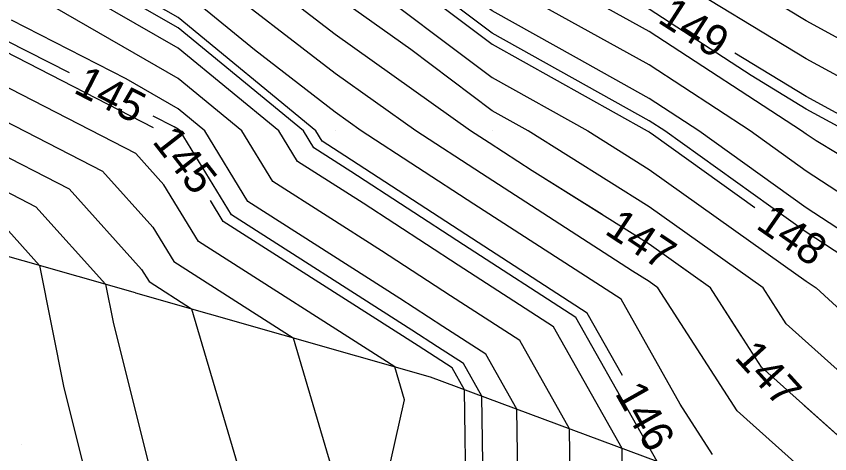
# Model space of a CAD drawing. Extents: x 2354170 to 2357230, y 866100 to 868290.
# Drawn here: x 2355899.7 to 2355951.5, y 866999.4 to 867027.3 of the extents above; entities that cross this region are included whole.
import ezdxf

# ---------------------------------------------------------------- set-up
doc = ezdxf.new("R2010")
doc.units = 0
for name, color, linetype in [('Default', 7, 'Continuous'), ('DTM Contours Major', 7, 'Continuous'), ('DTM Contours Major Text', 7, 'Continuous'), ('DTM Contours Minor', 7, 'Continuous'), ('DTM Contours Minor Text', 7, 'Continuous'), ('Exist DTM QL2 LIDAR Elevation Point', 7, 'Continuous'), ('PH Exist DTM Breakline', 7, 'Continuous')]:
    doc.layers.add(name, color=color, linetype=linetype)

msp = doc.modelspace()

# ---------------------------------------------------------------- linework, layer by layer
at = {"layer": 'Default'}
for points in [[(2355908.419, 867020.199), (2355898.965, 867025.054), (2355893.252, 867030.011), (2355889.982, 867032.094), (2355884.895, 867035.098), (2355878.903, 867038.478), (2355876.362, 867040.011), (2355872.151, 867042.181), (2355869.982, 867043.623), (2355861.052, 867050.011), (2355860.395, 867050.425), (2355859.981, 867050.639), (2355854.106, 867054.136), (2355849.981, 867056.827), (2355848.096, 867058.126), (2355844.829, 867060.011), (2355839.981, 867062.633), (2355834.093, 867065.9), (2355829.981, 867068.29), (2355828.912, 867068.943), (2355827.625, 867070.011), (2355823.667, 867072.836)], [(2355936.979, 867014.672), (2355932.529, 867017.464), (2355929.786, 867019.235), (2355928.596, 867020.011), (2355919.982, 867026.142), (2355914.97, 867030.011), (2355909.982, 867032.802), (2355903.902, 867036.091), (2355899.982, 867038.2), (2355897.072, 867040.011), (2355889.982, 867043.911), (2355881.298, 867048.695), (2355879.982, 867049.416), (2355879.589, 867049.618), (2355878.997, 867050.011), (2355873.249, 867053.279), (2355869.982, 867055.282), (2355867.079, 867057.109), (2355861.482, 867060.011), (2355860.474, 867060.504), (2355859.981, 867060.756), (2355858.306, 867061.686), (2355851.183, 867065.786)], [(2355860.143, 867064.838), (2355863.232, 867063.262), (2355869.871, 867060.011), (2355869.944, 867059.973), (2355869.982, 867059.95), (2355876.143, 867056.172), (2355879.982, 867053.99), (2355887.608, 867050.011), (2355889.982, 867048.703), (2355892.888, 867047.105), (2355899.982, 867043.648), (2355906.62, 867040.011), (2355909.982, 867038.193), (2355914.11, 867035.883), (2355919.982, 867032.805), (2355924.026, 867030.011), (2355929.982, 867025.521), (2355939.86, 867020.011), (2355939.982, 867019.934), (2355940.249, 867019.744), (2355946.703, 867015.117)], [(2355938.28, 867004.426), (2355936.035, 867008.405), (2355928.311, 867013.394), (2355920.596, 867018.418), (2355919.153, 867019.339), (2355918.744, 867020.011), (2355909.982, 867027.213), (2355905.123, 867030.011), (2355899.982, 867032.778), (2355892.656, 867037.337), (2355889.982, 867039.041), (2355888.339, 867040.011), (2355879.982, 867044.586), (2355876.401, 867046.431), (2355871.012, 867050.011), (2355870.355, 867050.385), (2355869.982, 867050.614), (2355864.214, 867054.244), (2355859.981, 867056.439), (2355857.742, 867057.772), (2355855.541, 867059.208)], [(2355956.564, 867023.429), (2355949.982, 867027.008), (2355945.044, 867030.011), (2355939.982, 867032.723), (2355933.406, 867036.587), (2355929.982, 867038.547), (2355927.73, 867040.011), (2355919.982, 867044.018), (2355912.484, 867047.51), (2355909.982, 867048.684), (2355907.644, 867050.011), (2355899.982, 867053.819), (2355892.788, 867057.205)], [(2355958.422, 867020.011), (2355949.982, 867024.599), (2355941.083, 867030.011), (2355939.982, 867030.601), (2355938.552, 867031.441), (2355929.982, 867036.347), (2355924.345, 867040.011), (2355919.982, 867042.268), (2355915.76, 867044.234), (2355909.982, 867046.945), (2355904.583, 867050.011), (2355899.982, 867052.298), (2355895.662, 867054.331)], [(2355957.786, 867010.011), (2355949.982, 867015.107), (2355943.142, 867020.011), (2355939.982, 867022.074), (2355935.347, 867024.646), (2355929.982, 867027.639), (2355926.835, 867030.011), (2355919.982, 867034.747), (2355910.03, 867039.963), (2355909.982, 867039.99), (2355909.943, 867040.011), (2355899.982, 867045.467), (2355890.659, 867050.011)], [(2355957.369, 867012.624), (2355949.982, 867017.448), (2355946.408, 867020.011), (2355939.982, 867024.207), (2355930.558, 867029.435), (2355929.982, 867029.756), (2355929.645, 867030.011), (2355919.982, 867036.689), (2355913.643, 867040.011), (2355909.982, 867041.729), (2355906.006, 867043.987), (2355899.982, 867047.287), (2355894.393, 867050.011)], [(2355959.983, 867013.72), (2355950.622, 867019.371), (2355949.982, 867019.789), (2355949.673, 867020.011), (2355939.982, 867026.339), (2355933.364, 867030.011), (2355929.982, 867031.947), (2355924.452, 867035.541), (2355919.982, 867038.63), (2355917.348, 867040.011), (2355909.982, 867043.468), (2355901.981, 867048.012), (2355899.982, 867049.107), (2355898.127, 867050.011)], [(2355957.638, 866999.722), (2355948.698, 867007.726), (2355947.228, 867010.011), (2355939.982, 867015.17), (2355932.267, 867020.011), (2355929.982, 867021.285), (2355924.806, 867025.187), (2355919.982, 867028.621), (2355918.181, 867030.011), (2355909.982, 867034.599), (2355899.989, 867040.004), (2355899.982, 867040.008), (2355899.977, 867040.011), (2355889.982, 867045.508)], [(2355896.438, 867043.555), (2355899.982, 867041.828), (2355903.298, 867040.011), (2355909.982, 867036.396), (2355918.19, 867031.803), (2355919.982, 867030.864), (2355921.216, 867030.011), (2355929.982, 867023.403), (2355936.064, 867020.011), (2355939.982, 867017.552), (2355948.52, 867011.473), (2355949.982, 867010.425), (2355950.616, 867010.011), (2355959.983, 867001.418)], [(2355944.015, 866999.399), (2355941.957, 867002.598), (2355938.187, 867009.28), (2355928.803, 867015.341), (2355921.632, 867020.011), (2355919.982, 867021.185), (2355914.835, 867025.158), (2355909.982, 867029.147), (2355908.482, 867030.011), (2355899.982, 867034.585), (2355891.264, 867040.011)], [(2355954.787, 866990.98), (2355949.442, 866998.713), (2355945.576, 867002.174), (2355940.536, 867010.011), (2355939.982, 867010.405), (2355938.923, 867011.07), (2355929.295, 867017.288), (2355925.114, 867020.011), (2355919.982, 867023.664), (2355911.759, 867030.011), (2355909.982, 867031.005), (2355907.816, 867032.177), (2355899.982, 867036.393), (2355894.168, 867040.011)], [(2355876.831, 867034.101), (2355886.079, 867028.884), (2355892.349, 867023.7), (2355897.73, 867019.032), (2355903.045, 867016.303), (2355907.651, 867011.183), (2355908.127, 867010.402), (2355910.828, 867008.677), (2355915.024, 866994.512), (2355914.014, 866990.01), (2355913.247, 866986.745), (2355909.982, 866981.167), (2355909.435, 866980.557), (2355909.469, 866980.01), (2355909.982, 866975), (2355910.47, 866970.01), (2355909.982, 866965.828), (2355909.306, 866960.686), (2355909.153, 866960.01), (2355906.951, 866953.969)], [(2355931.83, 866948.162), (2355932.795, 866950.01), (2355931.697, 866958.295), (2355932.491, 866960.01), (2355935.674, 866964.318), (2355935.681, 866970.01), (2355936.145, 866973.847), (2355939.476, 866980.01), (2355939.594, 866980.398), (2355938.321, 866995.017), (2355938.255, 866999.783), (2355933.884, 867007.53), (2355927.819, 867011.446), (2355921.762, 867015.391), (2355917.578, 867018.062), (2355916.39, 867020.011), (2355909.982, 867025.278), (2355901.765, 867030.011), (2355899.982, 867030.97), (2355897.442, 867032.551)], [(2355928.037, 866941.955), (2355929.086, 866950.01), (2355929.036, 866950.956), (2355927.94, 866960.01), (2355927.889, 866962.103), (2355929.982, 866965.109), (2355932.065, 866967.928), (2355932.067, 866970.01), (2355932.922, 866977.07), (2355934.511, 866980.01), (2355935.786, 866984.206), (2355935.017, 866993.034), (2355934.907, 867001.028), (2355931.732, 867006.654), (2355927.327, 867009.499), (2355922.928, 867012.364), (2355916.003, 867016.785), (2355914.037, 867020.011), (2355909.982, 867023.344), (2355902.122, 867027.871), (2355899.789, 867029.069), (2355898.703, 867030.011)], [(2355924.793, 866945.199), (2355925.419, 866950.01), (2355925.167, 866954.825), (2355924.539, 866960.01), (2355924.404, 866965.589), (2355927.481, 866970.01), (2355928.063, 866971.929), (2355929.512, 866980.01), (2355929.63, 866980.362), (2355929.982, 866981.445), (2355931.979, 866988.014), (2355931.714, 866991.05), (2355931.559, 867002.273), (2355929.58, 867005.779), (2355926.835, 867007.552), (2355924.094, 867009.337), (2355914.427, 867015.509), (2355911.684, 867020.011), (2355909.982, 867021.41), (2355906.683, 867023.309), (2355899.377, 867027.062)], [(2355985.77, 866955.321), (2355986.925, 866957.527), (2355987.9, 866959.525), (2355993.322, 866969.358), (2355994.05, 866970.842), (2355994.527, 866972.048), (2355995.629, 866977.254), (2355995.885, 866977.978), (2355996.081, 866978.563), (2355997.018, 866987.726), (2355994.935, 866993.251), (2355989.772, 866996.963), (2355982.724, 867000.705), (2355979.983, 867001.884), (2355972.136, 867010.011), (2355969.983, 867011.639), (2355966.999, 867012.994), (2355959.983, 867016.395), (2355953.992, 867020.011), (2355949.982, 867022.191), (2355945.427, 867024.961)], [(2355913.5, 866946.492), (2355916.451, 866950.01), (2355917.755, 866952.237), (2355917.305, 866960.01), (2355917.098, 866967.126), (2355917.434, 866970.01), (2355917.158, 866972.834), (2355918.93, 866980.01), (2355919.318, 866980.674), (2355919.982, 866983.499), (2355921.617, 866988.375), (2355922.149, 866990.01), (2355923.25, 866997.758), (2355924.399, 867002.882), (2355923.78, 867004.973), (2355911.277, 867012.955), (2355909.074, 867016.571), (2355907.279, 867018.566), (2355898.554, 867023.047)], [(2355898.142, 867021.039), (2355905.162, 867017.434), (2355908.362, 867013.877), (2355909.702, 867011.678), (2355917.304, 867006.825), (2355919.712, 866998.697), (2355917.763, 866990.01), (2355916.283, 866983.71), (2355914.117, 866980.01), (2355913.299, 866976.694), (2355913.952, 866970.01), (2355913.156, 866963.184), (2355913.248, 866960.01), (2355913.449, 866956.543), (2355909.982, 866950.619), (2355909.819, 866950.173), (2355909.61, 866950.01), (2355906.362, 866943.63)], [(2355897.318, 867017.025), (2355900.927, 867015.171), (2355905.367, 867010.236), (2355905.851, 867007.823), (2355909.589, 866992.851), (2355910.337, 866990.327), (2355910.266, 866990.01), (2355910.212, 866989.781), (2355909.982, 866989.388), (2355905.546, 866984.446), (2355905.824, 866980.01), (2355906.49, 866973.502), (2355906.609, 866970.01), (2355905.839, 866964.153), (2355904.901, 866960.01), (2355903.587, 866956.405), (2355899.982, 866953.599), (2355898.222, 866951.769)], [(2355907.71, 866930.095), (2355909.982, 866931.618), (2355916.211, 866940.01), (2355917.211, 866942.781), (2355919.982, 866946.083), (2355921.548, 866948.444), (2355921.752, 866950.01), (2355921.298, 866958.694), (2355921.138, 866960.01), (2355920.918, 866969.075), (2355921.569, 866970.01), (2355923.527, 866976.466), (2355924.162, 866980.01), (2355925.624, 866984.369), (2355927.457, 866990.01), (2355928.314, 866996.042), (2355928.211, 867003.518), (2355927.429, 867004.904), (2355926.344, 867005.605), (2355925.26, 867006.31), (2355912.852, 867014.232), (2355912.033, 867015.576)], [(2355898.81, 867014.04), (2355901.152, 867011.437), (2355902.713, 867003.647), (2355904.832, 866995.16), (2355903.161, 866990.01), (2355901.657, 866988.335), (2355902.179, 866980.01), (2355902.429, 866977.563), (2355902.686, 866970.01), (2355902.372, 866967.62), (2355900.649, 866960.01), (2355900.471, 866959.521), (2355899.982, 866959.14), (2355895.506, 866954.486)], [(2355942.368, 866927.411), (2355944.357, 866930.04), (2355951.695, 866938.012), (2355959.973, 866949.892), (2355960.039, 866949.982), (2355959.983, 866950.274), (2355956.301, 866960.01), (2355956.66, 866963.332), (2355957.564, 866970.01), (2355958.046, 866971.947), (2355963.128, 866982.478), (2355963.619, 866983.483), (2355963.614, 866983.811), (2355963.528, 866983.946), (2355963.334, 866984.286), (2355956.959, 866994.271), (2355953.54, 866999.218), (2355947.137, 867004.95), (2355943.882, 867010.011), (2355941.982, 867011.364)]]:
    msp.add_lwpolyline(points, dxfattribs=at)
at = {"layer": 'DTM Contours Major'}
for points in [[(2355903.061, 867023.69), (2355899.103, 867025.723), (2355894.16, 867030.011), (2355889.982, 867032.673), (2355883.481, 867036.511), (2355879.213, 867038.919), (2355877.403, 867040.011), (2355872.506, 867042.535), (2355869.982, 867044.212), (2355861.876, 867050.011), (2355860.713, 867050.743), (2355859.981, 867051.123), (2355854.409, 867054.439), (2355849.981, 867057.327), (2355848.392, 867058.422), (2355845.639, 867060.011), (2355839.981, 867063.071), (2355833.109, 867066.883), (2355829.981, 867068.702), (2355829.168, 867069.198), (2355828.189, 867070.011), (2355819.981, 867075.867), (2355818.573, 867076.797)], [(2355914.364, 866935.253), (2355917.895, 866940.01), (2355918.449, 866941.543), (2355919.982, 866943.371), (2355922.63, 866947.362), (2355922.974, 866950.01), (2355922.587, 866957.405), (2355922.272, 866960.01), (2355922.08, 866967.913), (2355923.54, 866970.01), (2355925.039, 866974.954), (2355925.946, 866980.01), (2355926.959, 866983.033), (2355929.226, 866990.01), (2355929.483, 866991.816), (2355929.327, 867003.103), (2355928.146, 867005.196), (2355926.508, 867006.254), (2355924.871, 867007.319), (2355913.377, 867014.657), (2355910.115, 867020.011), (2355909.982, 867020.12), (2355909.724, 867020.269), (2355908.398, 867020.949)]]:
    msp.add_lwpolyline(points, dxfattribs=at)
at = {"layer": 'DTM Contours Minor'}
for points in [[(2355952.516, 867020.011), (2355949.982, 867021.388), (2355946.468, 867023.525), (2355939.982, 867027.76), (2355935.926, 867030.011), (2355929.982, 867033.413), (2355920.261, 867039.732), (2355919.982, 867039.925), (2355919.818, 867040.011), (2355909.982, 867044.627), (2355900.502, 867050.011), (2355899.982, 867050.269), (2355899.494, 867050.499)], [(2355955.396, 867010.011), (2355949.982, 867013.546), (2355940.966, 867020.011), (2355939.982, 867020.653), (2355938.54, 867021.453), (2355929.982, 867026.227), (2355924.962, 867030.011), (2355919.982, 867033.453), (2355912.75, 867037.243), (2355909.982, 867038.792), (2355907.728, 867040.011), (2355899.982, 867044.254), (2355891.705, 867048.288)], [(2355945.866, 867006.926), (2355943.882, 867010.011), (2355939.982, 867012.787), (2355932.529, 867017.464), (2355929.786, 867019.235), (2355928.596, 867020.011), (2355919.982, 867026.142), (2355914.97, 867030.011), (2355909.982, 867032.802), (2355903.902, 867036.091), (2355899.982, 867038.2), (2355897.072, 867040.011)], [(2355933.461, 866946.531), (2355935.277, 866950.01), (2355934.559, 866955.434), (2355936.675, 866960.01), (2355938.08, 866961.912), (2355938.089, 866970.01), (2355938.294, 866971.699), (2355939.982, 866974.822), (2355942.499, 866977.494), (2355943.301, 866980.01), (2355941.303, 866987.38), (2355940.523, 866996.339), (2355940.487, 866998.953), (2355935.318, 867008.113), (2355928.147, 867012.745), (2355920.984, 867017.409), (2355918.628, 867018.913), (2355917.959, 867020.011), (2355909.982, 867026.568), (2355904.004, 867030.011), (2355899.982, 867032.175), (2355894.251, 867035.742)], [(2355897.73, 867019.032), (2355903.045, 867016.303), (2355907.651, 867011.183), (2355908.127, 867010.402), (2355910.828, 867008.677), (2355915.024, 866994.512), (2355914.014, 866990.01), (2355913.247, 866986.745), (2355909.982, 866981.167), (2355909.435, 866980.557), (2355909.469, 866980.01), (2355909.982, 866975), (2355910.47, 866970.01), (2355909.982, 866965.828), (2355909.306, 866960.686), (2355909.153, 866960.01), (2355906.703, 866953.289), (2355902.49, 866950.01), (2355901.644, 866948.348)], [(2355951.695, 866938.012), (2355959.973, 866949.892), (2355960.039, 866949.982), (2355959.983, 866950.274), (2355956.301, 866960.01), (2355956.66, 866963.332), (2355957.564, 866970.01), (2355958.046, 866971.947), (2355963.128, 866982.478), (2355963.619, 866983.483), (2355963.614, 866983.811), (2355963.528, 866983.946), (2355963.334, 866984.286), (2355956.959, 866994.271), (2355953.54, 866999.218), (2355949.856, 867002.515)]]:
    msp.add_lwpolyline(points, dxfattribs=at)
at = {"layer": 'Exist DTM QL2 LIDAR Elevation Point'}
for p, q in [((2355909.982, 867020.011), (2355909.982, 867020.011)), ((2355919.982, 867020.011), (2355919.982, 867020.011)), ((2355929.982, 867020.011), (2355929.982, 867020.011)), ((2355939.982, 867020.011), (2355939.982, 867020.011)), ((2355949.982, 867020.011), (2355949.982, 867020.011)), ((2355939.982, 867010.011), (2355939.982, 867010.011)), ((2355949.982, 867010.011), (2355949.982, 867010.011)), ((2355899.982, 867000.011), (2355899.982, 867000.011))]:
    msp.add_line(p, q, dxfattribs=at)
at = {"layer": 'PH Exist DTM Breakline'}
for points in [[(2355907.258, 867009.698), (2355896.447, 867012.777), (2355850.724, 867030.939), (2355818.108, 867047.383)], [(2355907.258, 867009.698), (2355926.022, 867004.332), (2355943.197, 866997.945), (2355955.119, 866990.78), (2355963.449, 866983.748), (2355967.352, 866977.664)]]:
    msp.add_lwpolyline(points, dxfattribs=at)

# ---------------------------------------------------------------- texts
at = {"layer": 'Default'}
for s, rotation, p in [('149', 327.2165, (2355940.44, 867026.961)), ('145', 308.0153, (2355908.283, 867019.315)), ('147', 326.5254, (2355937.07, 867013.498)), ('148', 325.1776, (2355946.702, 867013.847)), ('146', 299.4333, (2355937.765, 867003.304))]:
    msp.add_text(s, height=2, rotation=rotation, dxfattribs=at).set_placement(p)
at = {"layer": 'DTM Contours Major Text'}
msp.add_text('145', height=2, rotation=332.8169, dxfattribs=at).set_placement((2355903.249, 867022.47))
at = {"layer": 'DTM Contours Minor Text'}
msp.add_text('147', height=2, rotation=312.1352, dxfattribs=at).set_placement((2355945.353, 867005.533))

doc.saveas('drawing.dxf')
